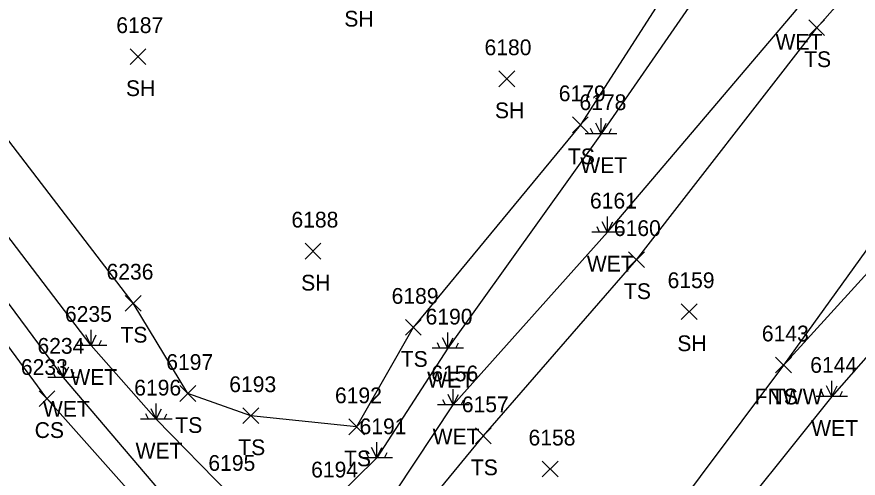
# Model space of a CAD drawing. Extents: x 1505656 to 1508446, y 700805 to 703031.
# Drawn here: x 1508030.4 to 1508137.1, y 701119.6 to 701178.2 of the extents above; entities that cross this region are included whole.
import ezdxf

# ---------------------------------------------------------------- set-up
doc = ezdxf.new("R2010")
doc.units = 0
for name, color, linetype in [('L_A', 7, 'Continuous'), ('L_I', 7, 'Continuous'), ('L_TIC', 7, 'Continuous'), ('LELB', 7, 'Continuous'), ('LFNC', 7, 'Continuous'), ('LWET', 7, 'Continuous')]:
    doc.layers.add(name, color=color, linetype=linetype)

msp = doc.modelspace()

# ---------------------------------------------------------------- linework, layer by layer
at = {"layer": 'L_TIC'}
for points in [[(1508130.83, 701175.78), (1508132.83, 701177.78)], [(1508132.83, 701175.78), (1508130.83, 701177.78)], [(1508044.78, 701172.1), (1508046.78, 701174.1)], [(1508046.78, 701172.1), (1508044.78, 701174.1)], [(1508091.55, 701169.29), (1508093.55, 701171.29)], [(1508093.55, 701169.29), (1508091.55, 701171.29)], [(1508100.88, 701163.45), (1508102.88, 701165.45)], [(1508102.88, 701163.45), (1508100.88, 701165.45)], [(1508066.98, 701147.42), (1508068.98, 701149.42)], [(1508068.98, 701147.42), (1508066.98, 701149.42)], [(1508107.99, 701146.34), (1508109.99, 701148.34)], [(1508109.99, 701146.34), (1508107.99, 701148.34)], [(1508044.17, 701140.81), (1508046.17, 701142.81)], [(1508046.17, 701140.81), (1508044.17, 701142.81)], [(1508114.67, 701139.73), (1508116.67, 701141.73)], [(1508116.67, 701139.73), (1508114.67, 701141.73)], [(1508079.69, 701137.74), (1508081.69, 701139.74)], [(1508081.69, 701137.74), (1508079.69, 701139.74)], [(1508126.62, 701132.97), (1508128.62, 701134.97)], [(1508128.62, 701132.97), (1508126.62, 701134.97)], [(1508126.62, 701132.97), (1508128.62, 701134.97)], [(1508128.62, 701132.97), (1508126.62, 701134.97)], [(1508033.25, 701128.71), (1508035.25, 701130.71)], [(1508035.25, 701128.71), (1508033.25, 701130.71)], [(1508051.11, 701129.35), (1508053.11, 701131.35)], [(1508053.11, 701129.35), (1508051.11, 701131.35)], [(1508059.1, 701126.53), (1508061.1, 701128.53)], [(1508061.1, 701126.53), (1508059.1, 701128.53)], [(1508072.5, 701125.12), (1508074.5, 701127.12)], [(1508074.5, 701125.12), (1508072.5, 701127.12)], [(1508088.58, 701123.98), (1508090.58, 701125.98)], [(1508090.58, 701123.98), (1508088.58, 701125.98)], [(1508097.04, 701119.76), (1508099.04, 701121.76)], [(1508099.04, 701119.76), (1508097.04, 701121.76)]]:
    msp.add_lwpolyline(points, dxfattribs=at)
at = {"layer": 'LELB'}
for points in [[(1508054.09, 701106.9), (1508050.1, 701111.81), (1508034.25, 701129.71), (1508013.43, 701157.93), (1507988.63, 701183.11), (1507971.85, 701202.21), (1507963.21, 701203.86), (1507962.78, 701208.8), (1507964.86, 701212.32), (1507963.27, 701216.4), (1507971.63, 701238), (1507994.3, 701254.39), (1508003.73, 701261.93), (1508020.22, 701285.72), (1508044.77, 701300.84)], [(1508132.06, 701208.52), (1508116.79, 701187.7), (1508101.88, 701164.45), (1508080.69, 701138.74), (1508073.5, 701126.12), (1508060.1, 701127.53), (1508052.11, 701130.35), (1508045.17, 701141.81), (1508023.82, 701169.66), (1508001.64, 701195.35), (1507994.4, 701197.96), (1508000.66, 701222.26), (1508013.98, 701245.26)], [(1508170.18, 701220.04), (1508131.83, 701176.78)], [(1508100.23, 701104.31), (1508078.36, 701100.88), (1508077.27, 701109.98), (1508089.58, 701124.98), (1508108.99, 701147.34), (1508131.83, 701176.78)], [(1508149.45, 701157.96), (1508127.62, 701133.97)]]:
    msp.add_lwpolyline(points, dxfattribs=at)
at = {"layer": 'LFNC'}
msp.add_lwpolyline([(1508146.2, 701159.8), (1508127.62, 701133.97), (1508106.51, 701105.7), (1508094.28, 701090.58)], dxfattribs=at)
at = {"layer": 'LWET'}
for p, q in [((1508104.49, 701163.32), (1508103.82, 701164.65)), ((1508104.49, 701163.32), (1508104.49, 701165.32)), ((1508104.49, 701163.32), (1508105.15, 701164.65)), ((1508103.49, 701163.32), (1508103.15, 701163.98)), ((1508105.49, 701163.32), (1508105.82, 701163.98)), ((1508106.49, 701163.32), (1508102.49, 701163.32)), ((1508105.31, 701150.83), (1508105.31, 701152.83)), ((1508105.31, 701150.83), (1508104.64, 701152.16)), ((1508105.31, 701150.83), (1508105.98, 701152.16)), ((1508107.31, 701150.83), (1508103.31, 701150.83)), ((1508104.31, 701150.83), (1508103.98, 701151.49)), ((1508106.31, 701150.83), (1508106.64, 701151.49)), ((1508039.84, 701136.45), (1508039.17, 701137.79)), ((1508039.84, 701136.45), (1508039.84, 701138.45)), ((1508039.84, 701136.45), (1508040.5, 701137.79)), ((1508085.07, 701136.11), (1508085.07, 701138.11)), ((1508038.84, 701136.45), (1508038.5, 701137.12)), ((1508040.84, 701136.45), (1508041.17, 701137.12)), ((1508084.07, 701136.11), (1508083.74, 701136.77)), ((1508085.07, 701136.11), (1508084.41, 701137.44)), ((1508085.07, 701136.11), (1508085.74, 701137.44)), ((1508086.07, 701136.11), (1508086.41, 701136.77)), ((1508041.84, 701136.45), (1508037.84, 701136.45)), ((1508087.07, 701136.11), (1508083.07, 701136.11)), ((1508036.35, 701132.4), (1508035.68, 701133.73)), ((1508036.35, 701132.4), (1508036.35, 701134.4)), ((1508036.35, 701132.4), (1508037.02, 701133.73)), ((1508035.35, 701132.4), (1508035.02, 701133.07)), ((1508037.35, 701132.4), (1508037.68, 701133.07)), ((1508038.35, 701132.4), (1508034.35, 701132.4)), ((1508133.75, 701129.98), (1508133.75, 701131.98)), ((1508085.76, 701128.9), (1508085.76, 701130.9)), ((1508132.75, 701129.98), (1508132.42, 701130.65)), ((1508133.75, 701129.98), (1508133.09, 701131.32)), ((1508133.75, 701129.98), (1508134.42, 701131.32)), ((1508134.75, 701129.98), (1508135.09, 701130.65)), ((1508084.76, 701128.9), (1508084.43, 701129.57)), ((1508085.76, 701128.9), (1508085.1, 701130.23)), ((1508085.76, 701128.9), (1508086.43, 701130.23)), ((1508086.76, 701128.9), (1508087.1, 701129.57)), ((1508135.75, 701129.98), (1508131.75, 701129.98)), ((1508048.1, 701127.1), (1508047.44, 701128.43)), ((1508048.1, 701127.1), (1508048.1, 701129.1)), ((1508048.1, 701127.1), (1508048.77, 701128.43)), ((1508087.76, 701128.9), (1508083.76, 701128.9)), ((1508050.1, 701127.1), (1508046.1, 701127.1)), ((1508047.1, 701127.1), (1508046.77, 701127.76)), ((1508049.1, 701127.1), (1508049.44, 701127.76)), ((1508076.05, 701122.19), (1508076.05, 701124.19)), ((1508075.05, 701122.19), (1508074.72, 701122.86)), ((1508076.05, 701122.19), (1508075.39, 701123.52)), ((1508076.05, 701122.19), (1508076.72, 701123.52)), ((1508077.05, 701122.19), (1508077.39, 701122.86)), ((1508078.05, 701122.19), (1508074.05, 701122.19))]:
    msp.add_line(p, q, dxfattribs=at)
for points in [[(1508135.93, 701205.73), (1508119.81, 701185.46), (1508104.49, 701163.32), (1508085.07, 701136.11), (1508076.05, 701122.19), (1508070.48, 701116.7), (1508057.45, 701117.54), (1508048.1, 701127.1), (1508039.84, 701136.45), (1508018.3, 701164.69), (1507995.36, 701190.88), (1507984.82, 701207.45), (1507975.79, 701208.8), (1507968.36, 701207.62)], [(1508050.12, 701090.37), (1508054.04, 701096.83), (1508054.09, 701106.9), (1508052.8, 701113.06), (1508036.35, 701132.4), (1508015.49, 701160.53), (1507991.05, 701183.33), (1507972.79, 701202.03), (1507964.83, 701206.39), (1507966.29, 701208.05), (1507968.36, 701207.62)], [(1508154, 701153.02), (1508133.75, 701129.98), (1508117.97, 701110.27), (1508106.51, 701105.7), (1508100.23, 701104.31), (1508084.87, 701097.57), (1508073.47, 701095.6), (1508073.61, 701110.62), (1508085.76, 701128.9), (1508105.31, 701150.83), (1508129.23, 701179), (1508143.17, 701199.9)]]:
    msp.add_lwpolyline(points, dxfattribs=at)

# ---------------------------------------------------------------- texts
at = {"layer": 'L_A'}
for s, p in [('SH', (1508071.94, 701176.92)), ('WET', (1508126.61, 701174)), ('TS', (1508130.24, 701171.78)), ('SH', (1508044.26, 701168.1)), ('SH', (1508091.04, 701165.29)), ('TS', (1508100.29, 701159.45)), ('WET', (1508101.86, 701158.32)), ('WET', (1508102.69, 701145.83)), ('SH', (1508066.47, 701143.42)), ('TS', (1508107.4, 701142.34)), ('TS', (1508043.57, 701136.81)), ('SH', (1508114.16, 701135.73)), ('TS', (1508079.1, 701133.74)), ('WET', (1508037.21, 701131.45)), ('WET', (1508082.45, 701131.11)), ('FNWW', (1508123.96, 701128.97)), ('TS', (1508126.03, 701128.97)), ('WET', (1508033.73, 701127.4)), ('TS', (1508050.52, 701125.35)), ('CS', (1508032.69, 701124.71)), ('WET', (1508131.13, 701124.98)), ('WET', (1508083.14, 701123.9)), ('WET', (1508045.48, 701122.1)), ('TS', (1508058.5, 701122.53)), ('TS', (1508071.91, 701121.12)), ('TS', (1508087.99, 701119.98))]:
    msp.add_text(s, height=2, dxfattribs=at).set_placement(p)
at = {"layer": 'L_I'}
for s, p in [('6187', (1508043.04, 701176.1)), ('6180', (1508089.72, 701173.29)), ('6179', (1508099.13, 701167.45)), ('6178', (1508101.75, 701166.32)), ('6161', (1508103.09, 701153.83)), ('6188', (1508065.24, 701151.42)), ('6160', (1508106.12, 701150.34)), ('6236', (1508041.8, 701144.81)), ('6159', (1508112.93, 701143.73)), ('6189', (1508077.94, 701141.74)), ('6235', (1508036.53, 701139.45)), ('6190', (1508082.25, 701139.11)), ('6143', (1508124.88, 701136.97)), ('6143', (1508124.88, 701136.97)), ('6234', (1508033.04, 701135.4)), ('6233', (1508030.94, 701132.71)), ('6197', (1508049.37, 701133.35)), ('6144', (1508131.01, 701132.98)), ('6156', (1508082.97, 701131.9)), ('6193', (1508057.36, 701130.53)), ('6196', (1508045.31, 701130.1)), ('6192', (1508070.76, 701129.12)), ('6157', (1508086.84, 701127.98)), ('6191', (1508073.88, 701125.19)), ('6158', (1508095.3, 701123.76)), ('6195', (1508054.71, 701120.54)), ('6194', (1508067.74, 701119.7))]:
    msp.add_text(s, height=2, dxfattribs=at).set_placement(p)

doc.saveas('drawing.dxf')
